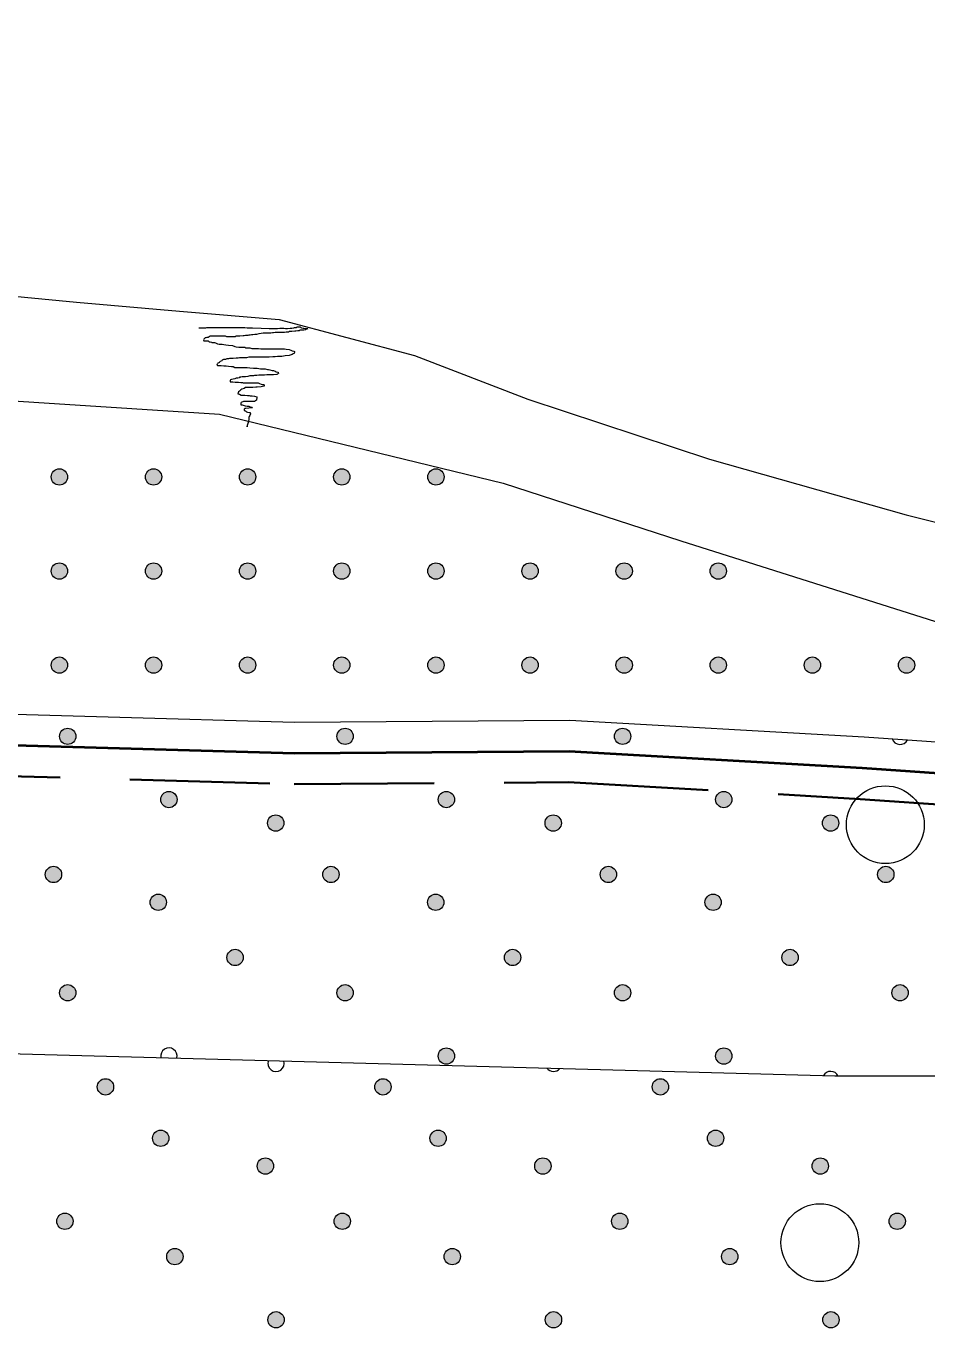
# Model space of a CAD drawing. Extents: x 640104 to 640970, y 6442278 to 6442689.
# Drawn here: x 640427.06 to 640450.22, y 6442364.4 to 6442397.88 of the extents above; entities that cross this region are included whole.
import ezdxf

# ---------------------------------------------------------------- set-up
doc = ezdxf.new("R2010")
doc.units = 0
doc.header["$LTSCALE"] = 1.2
doc.linetypes.add('MEDIUM_DASHED', pattern=[4.5, 3, -1.5])
for name, color, linetype, lineweight in [('31', 7, 'Continuous', 13), ('35', 7, 'Continuous', 35), ('40', 7, 'Continuous', 13), ('44', 7, 'Continuous', 13), ('45', 7, 'Continuous', 13), ('47', 7, 'Continuous', 13)]:
    doc.layers.add(name, color=color, linetype=linetype, lineweight=lineweight)

msp = doc.modelspace()

# ---------------------------------------------------------------- hatches: boundary and pattern name
at = {"layer": '44'}
for points in [[(640428.336, 6442379.612, 1), (640427.916, 6442379.612, 1)], [(640435.469, 6442379.612, 1), (640435.049, 6442379.612, 1)], [(640442.602, 6442379.612, 1), (640442.182, 6442379.612, 1)], [(640430.938, 6442377.986, 1), (640430.518, 6442377.986, 1)], [(640438.071, 6442377.986, 1), (640437.651, 6442377.986, 1)], [(640445.204, 6442377.986, 1), (640444.784, 6442377.986, 1)], [(640433.685, 6442377.381, 1), (640433.265, 6442377.381, 1)], [(640440.818, 6442377.381, 1), (640440.398, 6442377.381, 1)], [(640447.951, 6442377.381, 1), (640447.531, 6442377.381, 1)], [(640427.971, 6442376.059, 1), (640427.551, 6442376.059, 1)], [(640435.104, 6442376.059, 1), (640434.684, 6442376.059, 1)], [(640442.237, 6442376.059, 1), (640441.817, 6442376.059, 1)], [(640449.37, 6442376.059, 1), (640448.95, 6442376.059, 1)], [(640430.664, 6442375.343, 1), (640430.244, 6442375.343, 1)], [(640437.797, 6442375.343, 1), (640437.377, 6442375.343, 1)], [(640444.93, 6442375.343, 1), (640444.51, 6442375.343, 1)], [(640432.641, 6442373.924, 1), (640432.221, 6442373.924, 1)], [(640439.774, 6442373.924, 1), (640439.354, 6442373.924, 1)], [(640446.907, 6442373.924, 1), (640446.487, 6442373.924, 1)], [(640428.336, 6442373.016, 1), (640427.916, 6442373.016, 1)], [(640435.469, 6442373.016, 1), (640435.049, 6442373.016, 1)], [(640442.602, 6442373.016, 1), (640442.182, 6442373.016, 1)], [(640449.735, 6442373.016, 1), (640449.315, 6442373.016, 1)], [(640438.071, 6442371.39, 1), (640437.651, 6442371.39, 1)], [(640445.204, 6442371.39, 1), (640444.784, 6442371.39, 1)], [(640429.308, 6442370.597, 1), (640428.888, 6442370.597, 1)], [(640436.441, 6442370.597, 1), (640436.021, 6442370.597, 1)], [(640443.574, 6442370.597, 1), (640443.154, 6442370.597, 1)], [(640430.727, 6442369.275, 1), (640430.307, 6442369.275, 1)], [(640437.86, 6442369.275, 1), (640437.44, 6442369.275, 1)], [(640444.993, 6442369.275, 1), (640444.573, 6442369.275, 1)], [(640433.419, 6442368.559, 1), (640432.999, 6442368.559, 1)], [(640440.552, 6442368.559, 1), (640440.132, 6442368.559, 1)], [(640447.685, 6442368.559, 1), (640447.265, 6442368.559, 1)], [(640428.264, 6442367.14, 1), (640427.844, 6442367.14, 1)], [(640435.397, 6442367.14, 1), (640434.977, 6442367.14, 1)], [(640442.53, 6442367.14, 1), (640442.11, 6442367.14, 1)], [(640449.663, 6442367.14, 1), (640449.243, 6442367.14, 1)], [(640431.091, 6442366.232, 1), (640430.671, 6442366.232, 1)], [(640438.224, 6442366.232, 1), (640437.804, 6442366.232, 1)], [(640445.357, 6442366.232, 1), (640444.937, 6442366.232, 1)], [(640433.693, 6442364.606, 1), (640433.273, 6442364.606, 1)], [(640440.826, 6442364.606, 1), (640440.406, 6442364.606, 1)], [(640447.959, 6442364.606, 1), (640447.539, 6442364.606, 1)]]:
    msp.add_hatch(color=256, dxfattribs=at).paths.add_polyline_path(points)
at = {"layer": '45'}
for points in [[(640428.123, 6442386.283, 1), (640427.703, 6442386.283, 1)], [(640430.543, 6442386.283, 1), (640430.123, 6442386.283, 1)], [(640432.963, 6442386.283, 1), (640432.543, 6442386.283, 1)], [(640435.383, 6442386.283, 1), (640434.963, 6442386.283, 1)], [(640437.803, 6442386.283, 1), (640437.383, 6442386.283, 1)], [(640428.123, 6442383.863, 1), (640427.703, 6442383.863, 1)], [(640430.543, 6442383.863, 1), (640430.123, 6442383.863, 1)], [(640432.963, 6442383.863, 1), (640432.543, 6442383.863, 1)], [(640435.383, 6442383.863, 1), (640434.963, 6442383.863, 1)], [(640437.803, 6442383.863, 1), (640437.383, 6442383.863, 1)], [(640440.223, 6442383.863, 1), (640439.803, 6442383.863, 1)], [(640442.643, 6442383.863, 1), (640442.223, 6442383.863, 1)], [(640445.063, 6442383.863, 1), (640444.643, 6442383.863, 1)], [(640428.123, 6442381.443, 1), (640427.703, 6442381.443, 1)], [(640430.543, 6442381.443, 1), (640430.123, 6442381.443, 1)], [(640432.963, 6442381.443, 1), (640432.543, 6442381.443, 1)], [(640435.383, 6442381.443, 1), (640434.963, 6442381.443, 1)], [(640437.803, 6442381.443, 1), (640437.383, 6442381.443, 1)], [(640440.223, 6442381.443, 1), (640439.803, 6442381.443, 1)], [(640442.643, 6442381.443, 1), (640442.223, 6442381.443, 1)], [(640445.063, 6442381.443, 1), (640444.643, 6442381.443, 1)], [(640447.483, 6442381.443, 1), (640447.063, 6442381.443, 1)], [(640449.903, 6442381.443, 1), (640449.483, 6442381.443, 1)]]:
    msp.add_hatch(color=256, dxfattribs=at).paths.add_polyline_path(points)

# ---------------------------------------------------------------- linework, layer by layer
at = {"layer": '31'}
for points in [[(640406.72, 6442397.88), (640407.72, 6442395.6), (640408.48, 6442393.55), (640409.45, 6442391.23), (640410.13, 6442389.25), (640411.66, 6442386.01), (640413.07, 6442383.54), (640414.37, 6442381.42), (640415.13, 6442380.9), (640419.37, 6442380.37), (640424.37, 6442380.25), (640433.96, 6442379.98), (640441.04, 6442380.03), (640448.6, 6442379.6), (640453.66, 6442379.25), (640461.37, 6442378.83)], [(640426.12, 6442390.99), (640428.35, 6442390.78), (640431, 6442390.55), (640433.56, 6442390.33), (640437.04, 6442389.41), (640439.96, 6442388.28), (640444.63, 6442386.74), (640449.68, 6442385.31), (640455.43, 6442383.87), (640458.05, 6442383.07), (640460.4, 6442382.12), (640463.68, 6442379.91), (640466.06, 6442377.87), (640470.07, 6442374.94), (640473.18, 6442372.93), (640475.72, 6442371.27)], [(640424.99, 6442388.35), (640432.03, 6442387.9), (640439.32, 6442386.12), (640443.89, 6442384.64), (640450.76, 6442382.46), (640458.81, 6442380.38), (640462.3, 6442378.26), (640465.65, 6442375.56), (640468.96, 6442372.96), (640472.22, 6442370.64), (640475.92, 6442369.03)], [(640368.92, 6442385.24), (640371.57, 6442384.43), (640374.23, 6442383.31), (640378.94, 6442380.49), (640385.79, 6442376.51), (640388.32, 6442375.25), (640390.29, 6442374.75), (640393.64, 6442373.85), (640400.93, 6442372.38), (640406.33, 6442371.82), (640411.39, 6442371.54), (640414.6, 6442371.41), (640423.41, 6442371.54), (640447.85, 6442370.88), (640460.41, 6442370.88), (640471.22, 6442370.34), (640473.77, 6442369.96)]]:
    msp.add_lwpolyline(points, dxfattribs=at)
at = {"layer": '35', "lineweight": 40}
msp.add_lwpolyline([(640406.16, 6442397.5), (640407.74, 6442393.26), (640408.7, 6442390.95), (640409.39, 6442388.95), (640410.95, 6442385.64), (640412.39, 6442383.13), (640413.77, 6442380.86), (640414.84, 6442380.13), (640419.31, 6442379.57), (640424.35, 6442379.45), (640433.96, 6442379.18), (640441.02, 6442379.23), (640448.55, 6442378.8), (640453.61, 6442378.45), (640461.31, 6442378.03)], dxfattribs=at)
at = {"layer": '35', "linetype": 'MEDIUM_DASHED'}
msp.add_lwpolyline([(640412.88, 6442380.79), (640413.18, 6442380.3), (640414.55, 6442379.36), (640419.25, 6442378.77), (640424.33, 6442378.65), (640433.95, 6442378.38), (640441, 6442378.43), (640448.5, 6442378), (640453.56, 6442377.65), (640461.01, 6442377.24)], dxfattribs=at)
at = {"layer": '40'}
for points in [[(640431.5, 6442390.12), (640431.54, 6442390.12), (640431.61, 6442390.12), (640431.68, 6442390.12), (640431.7, 6442390.13), (640431.77, 6442390.13), (640431.87, 6442390.13), (640432.09, 6442390.13), (640432.21, 6442390.13), (640432.23, 6442390.13), (640432.26, 6442390.13), (640432.3, 6442390.13), (640432.36, 6442390.13), (640432.43, 6442390.13), (640432.49, 6442390.13), (640432.53, 6442390.13), (640432.58, 6442390.13), (640432.63, 6442390.13), (640432.68, 6442390.13), (640432.74, 6442390.12), (640432.77, 6442390.12), (640432.82, 6442390.12), (640432.88, 6442390.12), (640433.1, 6442390.11), (640433.31, 6442390.1), (640433.38, 6442390.1), (640433.42, 6442390.1), (640433.44, 6442390.1), (640433.47, 6442390.1), (640433.52, 6442390.1), (640433.58, 6442390.11), (640433.62, 6442390.11), (640433.64, 6442390.11), (640433.66, 6442390.11), (640433.68, 6442390.11), (640433.73, 6442390.1), (640433.75, 6442390.1), (640433.78, 6442390.1), (640433.85, 6442390.11), (640433.89, 6442390.11), (640433.94, 6442390.12), (640433.96, 6442390.13), (640434.01, 6442390.13), (640434.03, 6442390.14), (640434.06, 6442390.14), (640434.1, 6442390.14), (640434.12, 6442390.13), (640434.14, 6442390.12), (640434.18, 6442390.11), (640434.2, 6442390.11)], [(640434.2, 6442390.11), (640434.23, 6442390.1), (640434.26, 6442390.1), (640434.29, 6442390.1), (640434.3, 6442390.09), (640434.29, 6442390.08), (640434.3, 6442390.09), (640434.27, 6442390.08), (640434.24, 6442390.07), (640434.2, 6442390.06), (640434.18, 6442390.06), (640434.14, 6442390.06), (640434.12, 6442390.06), (640434.1, 6442390.06), (640434.08, 6442390.04), (640434.04, 6442390.04), (640433.99, 6442390.03), (640433.97, 6442390.03), (640433.89, 6442390.02), (640433.86, 6442390.02), (640433.83, 6442390.02), (640433.8, 6442390.01), (640433.77, 6442390.01), (640433.74, 6442390.01), (640433.7, 6442390), (640433.68, 6442390), (640433.61, 6442390), (640433.57, 6442390), (640433.52, 6442390), (640433.46, 6442390), (640433.42, 6442389.99), (640433.39, 6442389.99), (640433.35, 6442389.98), (640433.31, 6442389.98), (640433.2, 6442389.98), (640433.18, 6442389.98), (640433.15, 6442389.98), (640433.1, 6442389.97), (640433.04, 6442389.96), (640432.98, 6442389.95), (640432.94, 6442389.95), (640432.89, 6442389.94), (640432.85, 6442389.94), (640432.82, 6442389.93), (640432.78, 6442389.93), (640432.76, 6442389.92), (640432.74, 6442389.92), (640432.7, 6442389.92), (640432.66, 6442389.91), (640432.64, 6442389.91), (640432.55, 6442389.9), (640432.52, 6442389.9)], [(640432.52, 6442389.9), (640432.5, 6442389.9), (640432.46, 6442389.9), (640432.43, 6442389.89), (640432.41, 6442389.89), (640432.38, 6442389.89), (640432.35, 6442389.89), (640432.32, 6442389.89), (640432.29, 6442389.89), (640432.24, 6442389.89), (640432.22, 6442389.89), (640432.18, 6442389.9), (640432.15, 6442389.9), (640432.13, 6442389.9), (640432.1, 6442389.9), (640432.07, 6442389.9), (640432.04, 6442389.9), (640431.99, 6442389.9), (640431.97, 6442389.9), (640431.94, 6442389.9), (640431.9, 6442389.9), (640431.88, 6442389.9), (640431.85, 6442389.9), (640431.82, 6442389.9), (640431.79, 6442389.9), (640431.76, 6442389.89), (640431.74, 6442389.87), (640431.7, 6442389.87), (640431.68, 6442389.86), (640431.66, 6442389.86), (640431.65, 6442389.85), (640431.63, 6442389.83), (640431.62, 6442389.81), (640431.63, 6442389.78), (640431.7, 6442389.78), (640431.74, 6442389.78), (640431.76, 6442389.76), (640431.79, 6442389.76), (640431.82, 6442389.75), (640431.83, 6442389.74), (640431.87, 6442389.74), (640431.9, 6442389.74), (640431.93, 6442389.73), (640431.98, 6442389.71), (640432.02, 6442389.7), (640432.07, 6442389.7), (640432.1, 6442389.7), (640432.14, 6442389.69), (640432.19, 6442389.68), (640432.26, 6442389.67)], [(640432.26, 6442389.67), (640432.36, 6442389.66), (640432.42, 6442389.64), (640432.46, 6442389.63), (640432.53, 6442389.62), (640432.59, 6442389.62), (640432.64, 6442389.62), (640432.68, 6442389.62), (640432.71, 6442389.6), (640432.77, 6442389.6), (640432.81, 6442389.6), (640432.86, 6442389.59), (640432.92, 6442389.59), (640432.97, 6442389.59), (640433.03, 6442389.59), (640433.09, 6442389.58), (640433.13, 6442389.58), (640433.15, 6442389.58), (640433.2, 6442389.58), (640433.25, 6442389.58), (640433.3, 6442389.58), (640433.37, 6442389.58), (640433.42, 6442389.58), (640433.46, 6442389.58), (640433.52, 6442389.58), (640433.54, 6442389.58), (640433.58, 6442389.58), (640433.62, 6442389.58), (640433.66, 6442389.58), (640433.7, 6442389.58), (640433.74, 6442389.57), (640433.82, 6442389.56), (640433.86, 6442389.54), (640433.9, 6442389.53), (640433.94, 6442389.52), (640433.96, 6442389.51), (640433.96, 6442389.49), (640433.95, 6442389.46), (640433.94, 6442389.46), (640433.92, 6442389.45), (640433.9, 6442389.43), (640433.87, 6442389.42), (640433.82, 6442389.41), (640433.72, 6442389.4), (640433.63, 6442389.38), (640433.58, 6442389.38), (640433.52, 6442389.38), (640433.46, 6442389.37), (640433.4, 6442389.37), (640433.31, 6442389.36), (640433.18, 6442389.36), (640433.07, 6442389.36)], [(640433.07, 6442389.36), (640433.02, 6442389.36), (640432.97, 6442389.36), (640432.91, 6442389.36), (640432.87, 6442389.36), (640432.83, 6442389.36), (640432.78, 6442389.36), (640432.72, 6442389.35), (640432.6, 6442389.35), (640432.54, 6442389.35), (640432.51, 6442389.34), (640432.46, 6442389.34), (640432.38, 6442389.33), (640432.29, 6442389.33), (640432.26, 6442389.32), (640432.22, 6442389.32), (640432.2, 6442389.31), (640432.18, 6442389.3), (640432.15, 6442389.3), (640432.13, 6442389.3), (640432.1, 6442389.29), (640432.09, 6442389.27), (640432.05, 6442389.25), (640432.02, 6442389.23), (640432.02, 6442389.22), (640431.99, 6442389.21), (640431.98, 6442389.19), (640431.97, 6442389.18), (640431.96, 6442389.16), (640431.98, 6442389.15), (640432, 6442389.15), (640432.04, 6442389.15), (640432.07, 6442389.15), (640432.14, 6442389.14), (640432.2, 6442389.14), (640432.26, 6442389.13), (640432.34, 6442389.12), (640432.38, 6442389.12), (640432.42, 6442389.1), (640432.46, 6442389.1), (640432.58, 6442389.1), (640432.66, 6442389.1), (640432.74, 6442389.1), (640432.81, 6442389.09), (640432.9, 6442389.08), (640433, 6442389.08), (640433.08, 6442389.06), (640433.14, 6442389.06), (640433.2, 6442389.06), (640433.26, 6442389.05)], [(640433.26, 6442389.05), (640433.29, 6442389.05), (640433.32, 6442389.04), (640433.38, 6442389.02), (640433.42, 6442389.02), (640433.46, 6442389), (640433.49, 6442388.99), (640433.53, 6442388.98), (640433.54, 6442388.98), (640433.55, 6442388.94), (640433.54, 6442388.94), (640433.52, 6442388.93), (640433.5, 6442388.92), (640433.42, 6442388.91), (640433.38, 6442388.91), (640433.35, 6442388.91), (640433.3, 6442388.91), (640433.25, 6442388.91), (640433.19, 6442388.9), (640433.16, 6442388.9), (640433.13, 6442388.9), (640433.04, 6442388.9), (640432.99, 6442388.89), (640432.97, 6442388.89), (640432.93, 6442388.89), (640432.9, 6442388.88), (640432.86, 6442388.88), (640432.81, 6442388.88), (640432.76, 6442388.87), (640432.7, 6442388.86), (640432.66, 6442388.86), (640432.64, 6442388.86), (640432.61, 6442388.86), (640432.58, 6442388.85), (640432.54, 6442388.85), (640432.54, 6442388.83), (640432.5, 6442388.82), (640432.48, 6442388.82), (640432.46, 6442388.82), (640432.42, 6442388.81), (640432.38, 6442388.8), (640432.34, 6442388.79), (640432.31, 6442388.78), (640432.3, 6442388.76), (640432.3, 6442388.73), (640432.32, 6442388.73), (640432.37, 6442388.73), (640432.43, 6442388.72), (640432.49, 6442388.72), (640432.52, 6442388.72), (640432.58, 6442388.71), (640432.62, 6442388.71)], [(640432.62, 6442388.71), (640432.64, 6442388.7), (640432.66, 6442388.7), (640432.7, 6442388.7), (640432.75, 6442388.7), (640432.78, 6442388.7), (640432.85, 6442388.7), (640432.9, 6442388.7), (640432.93, 6442388.7), (640432.96, 6442388.7), (640432.98, 6442388.7), (640433.02, 6442388.7), (640433.06, 6442388.69), (640433.1, 6442388.67), (640433.13, 6442388.66), (640433.16, 6442388.66), (640433.18, 6442388.65), (640433.18, 6442388.62), (640433.1, 6442388.6), (640433, 6442388.59), (640432.96, 6442388.59), (640432.89, 6442388.58), (640432.85, 6442388.58), (640432.8, 6442388.58), (640432.75, 6442388.58), (640432.7, 6442388.58), (640432.66, 6442388.56), (640432.6, 6442388.54), (640432.58, 6442388.52), (640432.55, 6442388.5), (640432.54, 6442388.49), (640432.52, 6442388.47), (640432.51, 6442388.45), (640432.5, 6442388.42), (640432.51, 6442388.42), (640432.54, 6442388.41), (640432.59, 6442388.39), (640432.68, 6442388.39), (640432.75, 6442388.38), (640432.79, 6442388.38), (640432.82, 6442388.37), (640432.87, 6442388.37), (640432.93, 6442388.36), (640432.99, 6442388.34), (640432.99, 6442388.3), (640432.98, 6442388.28), (640432.98, 6442388.26), (640432.93, 6442388.22), (640432.9, 6442388.22), (640432.86, 6442388.22), (640432.81, 6442388.22), (640432.75, 6442388.22), (640432.7, 6442388.22), (640432.65, 6442388.22), (640432.59, 6442388.2), (640432.58, 6442388.18), (640432.58, 6442388.16), (640432.58, 6442388.14), (640432.61, 6442388.14), (640432.69, 6442388.11), (640432.74, 6442388.1), (640432.78, 6442388.1), (640432.82, 6442388.09), (640432.86, 6442388.08), (640432.88, 6442388.06), (640432.86, 6442388.06), (640432.82, 6442388.06), (640432.78, 6442388.05), (640432.71, 6442388.04), (640432.69, 6442388.04), (640432.66, 6442388.03), (640432.66, 6442388), (640432.68, 6442387.98), (640432.7, 6442387.98), (640432.72, 6442387.96), (640432.75, 6442387.95), (640432.79, 6442387.94), (640432.82, 6442387.94), (640432.83, 6442387.9), (640432.82, 6442387.89), (640432.81, 6442387.86), (640432.79, 6442387.84), (640432.78, 6442387.82), (640432.78, 6442387.79), (640432.78, 6442387.76), (640432.78, 6442387.74), (640432.77, 6442387.71), (640432.77, 6442387.68), (640432.76, 6442387.66), (640432.75, 6442387.63), (640432.74, 6442387.61), (640432.74, 6442387.58), (640432.74, 6442387.57), (640432.74, 6442387.59)]]:
    msp.add_lwpolyline(points, dxfattribs=at)
at = {"layer": '44'}
for centre in [(640428.126, 6442379.612), (640435.259, 6442379.612), (640442.392, 6442379.612), (640430.728, 6442377.986), (640437.861, 6442377.986), (640444.994, 6442377.986), (640433.475, 6442377.381), (640440.608, 6442377.381), (640447.741, 6442377.381), (640427.761, 6442376.059), (640434.894, 6442376.059), (640442.027, 6442376.059), (640449.16, 6442376.059), (640430.454, 6442375.343), (640437.587, 6442375.343), (640444.72, 6442375.343), (640432.431, 6442373.924), (640439.564, 6442373.924), (640446.697, 6442373.924), (640428.126, 6442373.016), (640435.259, 6442373.016), (640442.392, 6442373.016), (640449.525, 6442373.016), (640437.861, 6442371.39), (640444.994, 6442371.39), (640429.098, 6442370.597), (640436.231, 6442370.597), (640443.364, 6442370.597), (640430.517, 6442369.275), (640437.65, 6442369.275), (640444.783, 6442369.275), (640433.209, 6442368.559), (640440.342, 6442368.559), (640447.475, 6442368.559), (640428.054, 6442367.14), (640435.187, 6442367.14), (640442.32, 6442367.14), (640449.453, 6442367.14), (640430.881, 6442366.232), (640438.014, 6442366.232), (640445.147, 6442366.232), (640433.483, 6442364.606), (640440.616, 6442364.606), (640447.749, 6442364.606)]:
    msp.add_circle(centre, 0.21, dxfattribs=at)
for centre, start, end in [((640449.525, 6442379.612), 196.892, 335.1262), ((640430.728, 6442371.39), 345.9831, 190.8868), ((640433.483, 6442371.202), 159.755, 17.1149), ((640440.616, 6442371.202), 215.8383, 321.0315), ((640447.741, 6442370.785), 26.1405, 151.3791)]:
    msp.add_arc(centre, 0.21, start, end, dxfattribs=at)
at = {"layer": '45'}
for centre in [(640427.913, 6442386.283), (640430.333, 6442386.283), (640432.753, 6442386.283), (640435.173, 6442386.283), (640437.593, 6442386.283), (640427.913, 6442383.863), (640430.333, 6442383.863), (640432.753, 6442383.863), (640435.173, 6442383.863), (640437.593, 6442383.863), (640440.013, 6442383.863), (640442.433, 6442383.863), (640444.853, 6442383.863), (640427.913, 6442381.443), (640430.333, 6442381.443), (640432.753, 6442381.443), (640435.173, 6442381.443), (640437.593, 6442381.443), (640440.013, 6442381.443), (640442.433, 6442381.443), (640444.853, 6442381.443), (640447.273, 6442381.443), (640449.693, 6442381.443)]:
    msp.add_circle(centre, 0.21, dxfattribs=at)
at = {"layer": '47'}
for centre in [(640449.148, 6442377.339), (640447.465, 6442366.59)]:
    msp.add_circle(centre, 1, dxfattribs=at)

doc.saveas('drawing.dxf')
